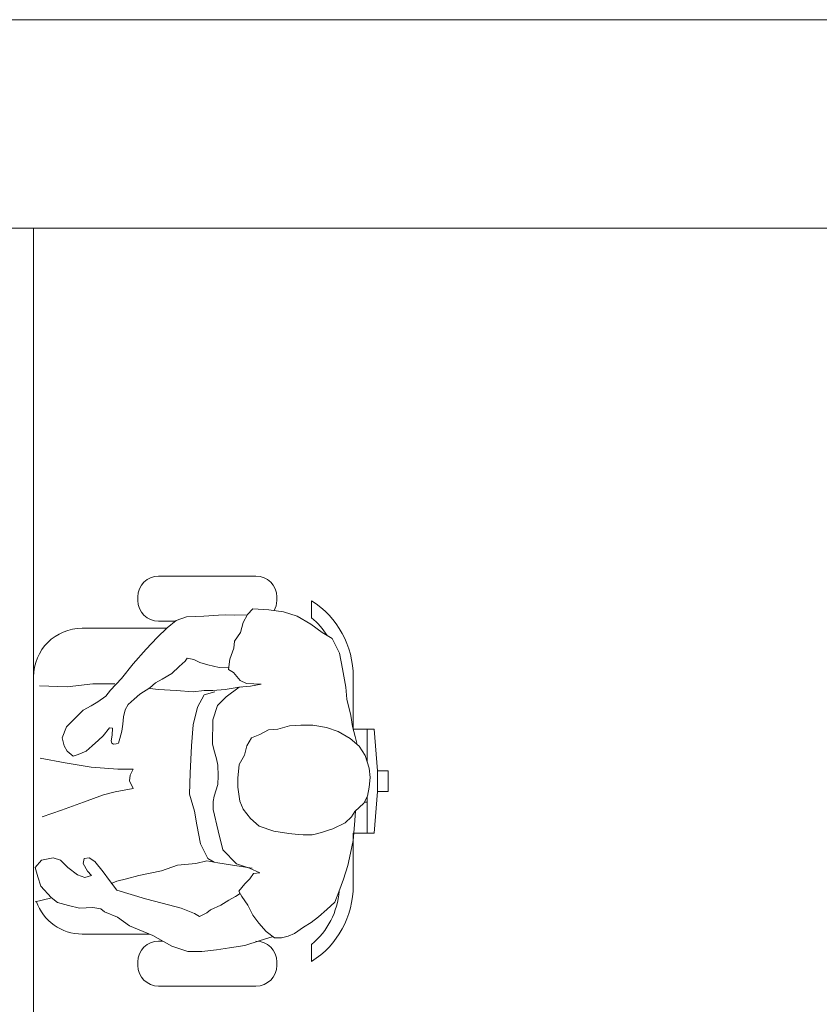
# Model space of a CAD drawing. Header units: feet. Extents: x 8 to 127, y 6 to 90.
# Tile 458 of 538: x 51.402 to 51.977, y 58.844 to 59.552. Entities that reach past the tile are written whole.
import ezdxf

# ---------------------------------------------------------------- set-up
doc = ezdxf.new("R2010")
doc.units = ezdxf.units.FT
doc.header["$MEASUREMENT"] = 0
for name, color, linetype in [('madeira', 35, 'Continuous'), ('MOBILIARIO', 250, 'Continuous'), ('MOBILIÁRIO 01', 250, 'Continuous')]:
    doc.layers.add(name, color=color, linetype=linetype)

msp = doc.modelspace()

# ---------------------------------------------------------------- linework, layer by layer
at = {"layer": 'madeira', "lineweight": 5}
msp.add_line((52.31522, 59.55195), (42.11522, 59.55195), dxfattribs=at)
at = {"layer": 'MOBILIARIO', "lineweight": 5}
for p, q in [((52.12079, 59.55201), (51.20363, 59.55201)), ((51.26576, 59.40201), (52.05866, 59.40201)), ((51.41221, 59.40201), (51.41221, 58.65201))]:
    msp.add_line(p, q, dxfattribs=at)
at = {"layer": 'MOBILIÁRIO 01', "lineweight": 5}
for p, q in [((51.50221, 59.15185), (51.57221, 59.15185)), ((51.48721, 59.13435), (51.48721, 59.13685)), ((51.58721, 59.13685), (51.58721, 59.13435)), ((51.61221, 59.12177), (51.61221, 59.13412)), ((51.56608, 59.12413), (51.56985, 59.12827)), ((51.56985, 59.12827), (51.5815, 59.12751)), ((51.5815, 59.12751), (51.59203, 59.12601)), ((51.59203, 59.12601), (51.6018, 59.123)), ((51.51419, 59.11935), (51.50221, 59.11935)), ((51.50841, 59.1145), (51.51471, 59.11979)), ((51.51471, 59.11979), (51.5222, 59.12256)), ((51.5222, 59.12256), (51.53462, 59.12295)), ((51.53462, 59.12295), (51.54519, 59.12362)), ((51.54519, 59.12362), (51.54999, 59.12393)), ((51.54999, 59.12393), (51.55664, 59.12362)), ((51.55664, 59.12362), (51.56589, 59.12406)), ((51.56119, 59.11135), (51.56308, 59.11849)), ((51.56308, 59.11849), (51.56608, 59.12413)), ((51.6018, 59.123), (51.61158, 59.11736)), ((51.61158, 59.11736), (51.61985, 59.11135)), ((51.44721, 59.11435), (51.50825, 59.11435)), ((51.50114, 59.10776), (51.50841, 59.1145)), ((51.55668, 59.10495), (51.56119, 59.11135)), ((51.61985, 59.11135), (51.627, 59.10683)), ((51.49321, 59.09939), (51.50114, 59.10776)), ((51.55631, 59.10007), (51.55668, 59.10495)), ((51.627, 59.10683), (51.63226, 59.09631)), ((51.48396, 59.08882), (51.49321, 59.09939)), ((51.5533, 59.09217), (51.55631, 59.10007)), ((51.63226, 59.09631), (51.63452, 59.08503)), ((51.52132, 59.09071), (51.51691, 59.08675)), ((51.52273, 59.09278), (51.52132, 59.09071)), ((51.52757, 59.0919), (51.52273, 59.09278)), ((51.53188, 59.08965), (51.52757, 59.0919)), ((51.5377, 59.08794), (51.53188, 59.08965)), ((51.55255, 59.08465), (51.5533, 59.09217)), ((51.47538, 59.07825), (51.48396, 59.08882)), ((51.51691, 59.08675), (51.51167, 59.08172)), ((51.54563, 59.08618), (51.5377, 59.08794)), ((51.55268, 59.08574), (51.54563, 59.08618)), ((51.55593, 59.08239), (51.55255, 59.08465)), ((51.56082, 59.07675), (51.55593, 59.08239)), ((51.63452, 59.08503), (51.63678, 59.07187)), ((51.41221, 59.07268), (51.41221, 59.07935)), ((51.46766, 59.06988), (51.47538, 59.07825)), ((51.49982, 59.07508), (51.49585, 59.07143)), ((51.50471, 59.07781), (51.49982, 59.07508)), ((51.51167, 59.08172), (51.50471, 59.07781)), ((51.56533, 59.0745), (51.56082, 59.07675)), ((51.64221, 59.07935), (51.64221, 59.04185)), ((51.41656, 59.07296), (51.43638, 59.07208)), ((51.43638, 59.07208), (51.45489, 59.07428)), ((51.45489, 59.07428), (51.47074, 59.07428)), ((51.46414, 59.06547), (51.46766, 59.06988)), ((51.49585, 59.07143), (51.48863, 59.06702)), ((51.50202, 59.07032), (51.49576, 59.07094)), ((51.51479, 59.06944), (51.50202, 59.07032)), ((51.52713, 59.06856), (51.51479, 59.06944)), ((51.53506, 59.06944), (51.52713, 59.06856)), ((51.54123, 59.06944), (51.53506, 59.06944)), ((51.54255, 59.06856), (51.53506, 59.06635)), ((51.55003, 59.07032), (51.54123, 59.06944)), ((51.56149, 59.07208), (51.55003, 59.07032)), ((51.55067, 59.0651), (51.56007, 59.07187)), ((51.56007, 59.07187), (51.56834, 59.07262)), ((51.57586, 59.07412), (51.56533, 59.0745)), ((51.56834, 59.07262), (51.57586, 59.07412)), ((51.63678, 59.07187), (51.63752, 59.06322)), ((51.45356, 59.05843), (51.45841, 59.06151)), ((51.45841, 59.06151), (51.46414, 59.06547)), ((51.48471, 59.06324), (51.48022, 59.05957)), ((51.48863, 59.06702), (51.48471, 59.06324)), ((51.53506, 59.06635), (51.53021, 59.05754)), ((51.54465, 59.0587), (51.55067, 59.0651)), ((51.63752, 59.06322), (51.64053, 59.05156)), ((51.44211, 59.04961), (51.44784, 59.05534)), ((51.44784, 59.05534), (51.45356, 59.05843)), ((51.47815, 59.05573), (51.47691, 59.0505)), ((51.48022, 59.05957), (51.47815, 59.05573)), ((51.53021, 59.05754), (51.52713, 59.04477)), ((51.54127, 59.04855), (51.54465, 59.0587)), ((51.43594, 59.04345), (51.44211, 59.04961)), ((51.47691, 59.0505), (51.47645, 59.04543)), ((51.54093, 59.03124), (51.54127, 59.04855)), ((51.64053, 59.05156), (51.64166, 59.04366)), ((51.43286, 59.03552), (51.43594, 59.04345)), ((51.46677, 59.04262), (51.46238, 59.03684)), ((51.46898, 59.04257), (51.46677, 59.04262)), ((51.46872, 59.03748), (51.46898, 59.04257)), ((51.47563, 59.04041), (51.47427, 59.03508)), ((51.47645, 59.04543), (51.47563, 59.04041)), ((51.52713, 59.04477), (51.52581, 59.02979)), ((51.58133, 59.04114), (51.57496, 59.03779)), ((51.58804, 59.04181), (51.58133, 59.04114)), ((51.59642, 59.04416), (51.58804, 59.04181)), ((51.60447, 59.0445), (51.59642, 59.04416)), ((51.61319, 59.0445), (51.60447, 59.0445)), ((51.62291, 59.04282), (51.61319, 59.0445)), ((51.6313, 59.04014), (51.62291, 59.04282)), ((51.64002, 59.03511), (51.6313, 59.04014)), ((51.64166, 59.04366), (51.64354, 59.03652)), ((51.64221, 59.04185), (51.65721, 59.04185)), ((51.64221, 59.04158), (51.64221, 59.04185)), ((51.65221, 59.04185), (51.65221, 59.01935)), ((51.65721, 59.04185), (51.65971, 59.01185)), ((51.43418, 59.02979), (51.43286, 59.03552)), ((51.45885, 59.03376), (51.45444, 59.02979)), ((51.46238, 59.03684), (51.45885, 59.03376)), ((51.4681, 59.03332), (51.46872, 59.03748)), ((51.46851, 59.03157), (51.4681, 59.03332)), ((51.47427, 59.03508), (51.47324, 59.0317)), ((51.56892, 59.03544), (51.56557, 59.02974)), ((51.57496, 59.03779), (51.56892, 59.03544)), ((51.64639, 59.02941), (51.64002, 59.03511)), ((51.64354, 59.03652), (51.64467, 59.03163)), ((51.43638, 59.02583), (51.43418, 59.02979)), ((51.44079, 59.0223), (51.43638, 59.02583)), ((51.45004, 59.02583), (51.44431, 59.02363)), ((51.45444, 59.02979), (51.45004, 59.02583)), ((51.46981, 59.03099), (51.46851, 59.03157)), ((51.47154, 59.03107), (51.46981, 59.03099)), ((51.47324, 59.0317), (51.47154, 59.03107)), ((51.52581, 59.02979), (51.52493, 59.00997)), ((51.54191, 59.02707), (51.54093, 59.03124)), ((51.54375, 59.02044), (51.54191, 59.02707)), ((51.56557, 59.02974), (51.56389, 59.02304)), ((51.65075, 59.0227), (51.64639, 59.02941)), ((51.41221, 58.9759), (51.41221, 59.02176)), ((51.43506, 59.01746), (51.417, 59.02098)), ((51.44431, 59.02363), (51.44079, 59.0223)), ((51.5448, 59.01588), (51.54375, 59.02044)), ((51.56389, 59.02304), (51.5602, 59.01633)), ((51.65376, 59.01365), (51.65075, 59.0227)), ((51.65186, 59.01935), (51.65221, 59.01935)), ((51.65221, 59.01935), (51.65221, 59.01831)), ((51.45356, 59.01437), (51.43506, 59.01746)), ((51.47295, 59.01305), (51.45356, 59.01437)), ((51.48392, 59.01306), (51.47295, 59.01305)), ((51.48179, 59.00872), (51.48392, 59.01306)), ((51.54512, 59.00807), (51.5448, 59.01588)), ((51.5602, 59.01633), (51.5592, 59.00661)), ((51.65444, 59.00694), (51.65376, 59.01365)), ((51.65971, 59.01185), (51.66721, 59.01185)), ((51.65971, 59.01185), (51.65971, 58.99685)), ((51.66721, 59.01185), (51.66721, 58.99685)), ((51.48127, 59.0046), (51.48179, 59.00872)), ((51.48394, 58.99917), (51.48127, 59.0046)), ((51.52493, 59.00997), (51.52449, 58.99499)), ((51.54469, 59.00202), (51.54512, 59.00807)), ((51.5592, 59.00661), (51.5592, 58.9999)), ((51.65376, 58.9999), (51.65444, 59.00694)), ((51.47093, 58.99672), (51.48394, 58.99917)), ((51.54211, 58.99356), (51.54469, 59.00202)), ((51.5592, 58.9999), (51.56054, 58.98984)), ((51.65242, 58.99353), (51.65376, 58.9999)), ((51.65971, 58.99685), (51.65721, 58.96685)), ((51.66721, 58.99685), (51.65971, 58.99685)), ((51.44814, 58.98922), (51.46257, 58.9946)), ((51.46257, 58.9946), (51.47093, 58.99672)), ((51.52449, 58.99499), (51.52801, 58.98266)), ((51.5415, 58.9896), (51.54211, 58.99356)), ((51.56054, 58.98984), (51.56289, 58.98414)), ((51.64974, 58.9885), (51.65242, 58.99353)), ((51.65221, 58.99313), (51.65221, 58.98935)), ((51.41832, 58.97869), (51.43242, 58.98354)), ((51.43242, 58.98354), (51.44814, 58.98922)), ((51.52801, 58.98266), (51.52977, 58.97297)), ((51.54135, 58.98587), (51.5415, 58.9896)), ((51.54145, 58.98388), (51.54135, 58.98587)), ((51.54512, 58.9687), (51.54145, 58.98388)), ((51.56289, 58.98414), (51.56825, 58.97743)), ((51.64392, 58.98275), (51.64316, 58.97297)), ((51.64337, 58.98246), (51.64974, 58.9885)), ((51.65019, 58.98935), (51.65221, 58.98935)), ((51.65221, 58.98935), (51.65221, 58.96685)), ((51.56825, 58.97743), (51.57462, 58.97207)), ((51.63633, 58.97441), (51.64102, 58.97877)), ((51.64102, 58.97877), (51.64337, 58.98246)), ((51.52977, 58.97297), (51.53241, 58.95931)), ((51.54846, 58.95488), (51.54512, 58.9687)), ((51.57462, 58.97207), (51.58502, 58.96838)), ((51.61996, 58.96777), (51.62509, 58.96932)), ((51.62509, 58.96932), (51.62761, 58.97005)), ((51.62761, 58.97005), (51.63633, 58.97441)), ((51.64316, 58.97297), (51.64204, 58.96169)), ((51.58502, 58.96838), (51.59575, 58.9667)), ((51.59575, 58.9667), (51.59807, 58.96644)), ((51.59807, 58.96644), (51.60271, 58.96595)), ((51.60271, 58.96595), (51.60615, 58.96569)), ((51.60615, 58.96569), (51.60889, 58.96564)), ((51.60889, 58.96564), (51.61268, 58.96574)), ((51.61268, 58.96574), (51.61587, 58.96636)), ((51.61587, 58.96636), (51.61996, 58.96777)), ((51.64204, 58.96169), (51.64016, 58.95267)), ((51.65721, 58.96685), (51.64221, 58.96685)), ((51.64221, 58.96685), (51.64221, 58.92935)), ((51.53241, 58.95931), (51.5377, 58.94874)), ((51.55828, 58.94491), (51.54846, 58.95488)), ((51.41348, 58.94213), (51.41788, 58.94742)), ((51.41788, 58.94742), (51.42625, 58.94918)), ((51.42625, 58.94918), (51.43154, 58.94742)), ((51.43154, 58.94742), (51.43682, 58.94213)), ((51.44784, 58.94522), (51.44872, 58.94874)), ((51.44872, 58.94874), (51.45224, 58.94918)), ((51.45224, 58.94918), (51.45621, 58.94654)), ((51.5377, 58.94874), (51.54211, 58.9461)), ((51.64016, 58.95267), (51.63828, 58.94364)), ((51.41524, 58.93552), (51.41348, 58.94213)), ((51.43682, 58.94213), (51.44387, 58.93685)), ((51.45092, 58.93949), (51.44784, 58.94522)), ((51.45621, 58.94654), (51.46238, 58.93905)), ((51.51568, 58.94389), (51.50422, 58.93993)), ((51.52889, 58.94522), (51.51568, 58.94389)), ((51.53682, 58.94698), (51.52889, 58.94522)), ((51.54475, 58.94566), (51.53682, 58.94698)), ((51.55532, 58.94389), (51.54475, 58.94566)), ((51.56942, 58.94169), (51.55532, 58.94389)), ((51.56759, 58.94172), (51.55828, 58.94491)), ((51.57506, 58.93833), (51.56759, 58.94172)), ((51.63828, 58.94364), (51.63527, 58.93387)), ((51.41744, 58.92892), (51.41524, 58.93552)), ((51.44387, 58.93685), (51.44916, 58.93508)), ((51.44916, 58.93508), (51.454, 58.93641)), ((51.454, 58.93641), (51.45092, 58.93949)), ((51.46238, 58.93905), (51.46678, 58.93288)), ((51.47911, 58.9342), (51.47206, 58.93244)), ((51.48793, 58.93641), (51.47911, 58.9342)), ((51.50422, 58.93993), (51.48793, 58.93641)), ((51.56411, 58.93058), (51.56768, 58.9341)), ((51.56768, 58.9341), (51.57036, 58.93786)), ((51.57036, 58.93786), (51.57506, 58.93833)), ((51.63527, 58.93387), (51.63189, 58.92484)), ((51.42493, 58.92055), (51.41744, 58.92892)), ((51.46678, 58.93288), (51.47206, 58.92583)), ((51.47206, 58.93244), (51.4681, 58.93068)), ((51.55997, 58.92531), (51.56411, 58.93058)), ((51.42449, 58.92011), (51.41348, 58.91746)), ((51.42934, 58.91702), (51.42493, 58.92055)), ((51.47206, 58.92583), (51.49277, 58.91967)), ((51.49277, 58.91967), (51.50466, 58.91658)), ((51.55268, 58.91879), (51.55752, 58.92143)), ((51.55752, 58.92143), (51.56082, 58.9235)), ((51.56195, 58.92146), (51.55997, 58.92531)), ((51.56646, 58.91507), (51.56195, 58.92146)), ((51.63189, 58.92484), (51.62888, 58.91732)), ((51.43727, 58.91482), (51.42934, 58.91702)), ((51.4452, 58.91306), (51.43727, 58.91482)), ((51.45489, 58.9135), (51.4452, 58.91306)), ((51.46061, 58.91262), (51.45489, 58.9135)), ((51.46326, 58.91042), (51.46061, 58.91262)), ((51.50466, 58.91658), (51.51832, 58.91306)), ((51.51832, 58.91306), (51.52801, 58.90909)), ((51.53946, 58.91174), (51.54695, 58.91526)), ((51.54695, 58.91526), (51.55268, 58.91879)), ((51.56985, 58.90792), (51.56646, 58.91507)), ((51.62324, 58.91206), (51.61722, 58.90679)), ((51.62888, 58.91732), (51.62324, 58.91206)), ((51.4725, 58.90645), (51.46326, 58.91042)), ((51.48132, 58.90028), (51.4725, 58.90645)), ((51.52801, 58.90909), (51.53153, 58.90689)), ((51.53153, 58.90689), (51.53682, 58.90954)), ((51.53682, 58.90954), (51.53946, 58.91174)), ((51.57436, 58.90228), (51.56985, 58.90792)), ((51.61722, 58.90679), (51.61196, 58.90266)), ((51.49806, 58.89324), (51.48132, 58.90028)), ((51.57962, 58.89627), (51.57436, 58.90228)), ((51.60632, 58.89927), (51.59993, 58.89476)), ((51.61196, 58.90266), (51.60632, 58.89927)), ((51.49542, 58.89435), (51.44721, 58.89435)), ((51.51171, 58.88575), (51.49806, 58.89324)), ((51.58395, 58.89236), (51.57514, 58.88971)), ((51.58563, 58.89175), (51.57962, 58.89627)), ((51.59052, 58.89175), (51.58563, 58.89175)), ((51.59541, 58.89288), (51.59052, 58.89175)), ((51.59993, 58.89476), (51.59541, 58.89288)), ((51.50221, 58.88935), (51.50515, 58.88935)), ((51.52317, 58.88178), (51.51171, 58.88575)), ((51.55312, 58.88443), (51.54387, 58.8831)), ((51.56413, 58.88619), (51.55312, 58.88443)), ((51.57514, 58.88971), (51.56413, 58.88619)), ((51.61221, 58.87457), (51.61221, 58.88692)), ((51.5333, 58.88178), (51.52317, 58.88178)), ((51.54387, 58.8831), (51.5333, 58.88178)), ((51.48721, 58.87185), (51.48721, 58.87435)), ((51.58721, 58.87435), (51.58721, 58.87185)), ((51.57221, 58.85685), (51.50221, 58.85685))]:
    msp.add_line(p, q, dxfattribs=at)
for centre, radius, start, end in [((51.50221, 59.13685), 0.015, 90, 180), ((51.57221, 59.13685), 0.015, 0, 90), ((51.50221, 59.13435), 0.015, 180, 270), ((51.57221, 59.13435), 0.015, 330.56892, 0), ((51.57721, 59.07935), 0.065, 0, 57.42103), ((51.57721, 59.07935), 0.055, 32.6752, 50.4788), ((51.44721, 59.07935), 0.035, 90, 180), ((51.57721, 58.92935), 0.065, 302.57897, 0), ((51.57721, 58.92935), 0.055, 309.5212, 355.79677), ((51.44721, 58.92935), 0.035, 199.53491, 270), ((51.50221, 58.87435), 0.015, 90, 180), ((51.57221, 58.87435), 0.015, 0, 90), ((51.50221, 58.87185), 0.015, 180, 270), ((51.57221, 58.87185), 0.015, 270, 0)]:
    msp.add_arc(centre, radius, start, end, dxfattribs=at)

doc.saveas('drawing.dxf')
